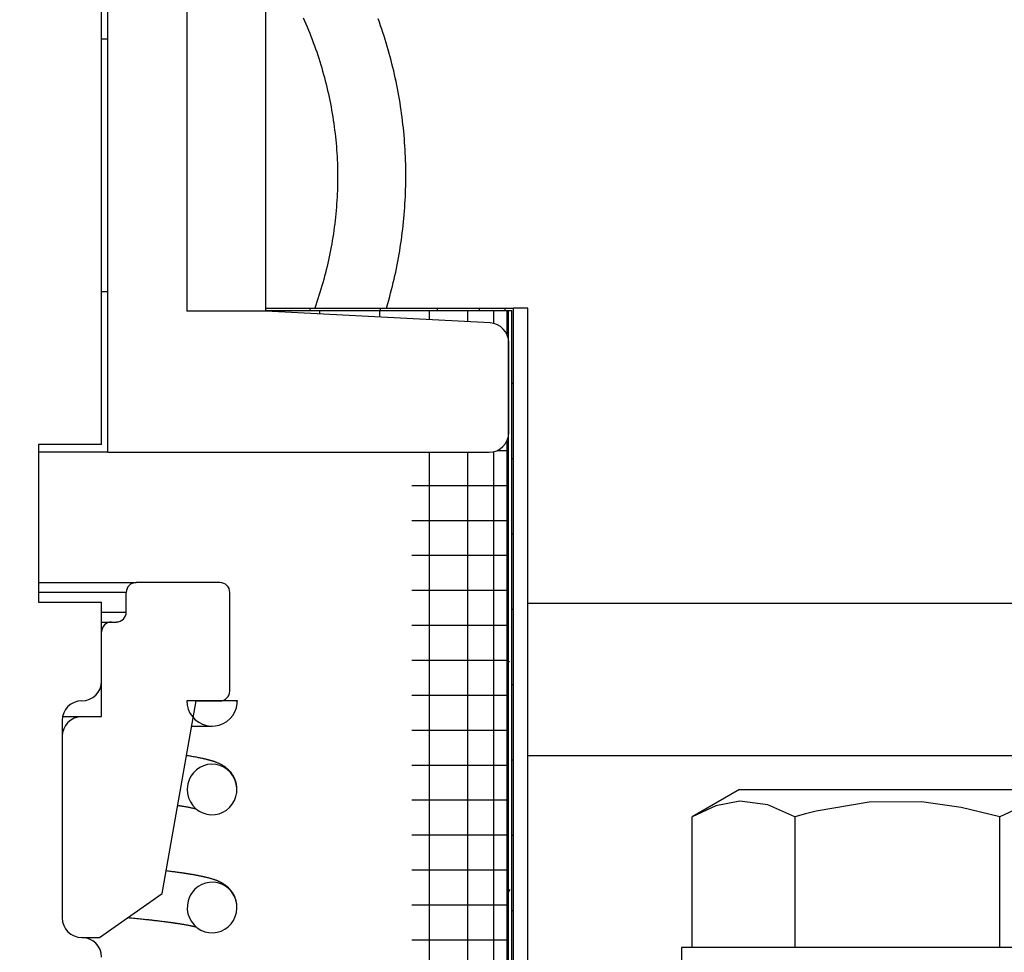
# Model space of a CAD drawing. Extents: x -169 to 2224, y 0 to 2796.
# Tile 276 of 530: x 1603.07 to 1604.63, y 973.29 to 974.77. Entities that reach past the tile are written whole.
import ezdxf

# ---------------------------------------------------------------- set-up
doc = ezdxf.new("R2010")
doc.units = 0
doc.header["$MEASUREMENT"] = 0
doc.header["$PDSIZE"] = 1
doc.layers.get('DEFPOINTS').update_dxf_attribs({"linetype": 'CONTINUOUS'})
doc.layers.add('DIM', color=3, linetype='CONTINUOUS')
doc.layers.add('SPILL-BUCKET', color=1, linetype='CONTINUOUS')
doc.styles.add('SIMPLEX', font='simplex')
doc.dimstyles.new('DIM64', dxfattribs={"dimscale": 64, "dimtxt": 0.09375, "dimasz": 0.09375, "dimexe": 0.0625, "dimexo": 0.0625, "dimgap": 0.046875, "dimtad": 1, "dimdec": 4, "dimzin": 3, "dimdsep": 46, "dimlunit": 4, "dimtxsty": 'SIMPLEX', "dimcen": 0, "dimclrd": 256, "dimclre": 256, "dimclrt": 256, "dimadec": 0, "dimazin": 0, "dimtfac": 1, "dimtdec": 4, "dimtmove": 0, "dimatfit": 3, "dimfxl": 1, "dimfrac": 2, "dimtolj": 1, "dimtzin": 0, "dimarcsym": 0})

# ---------------------------------------------------------------- blocks, each defined once
blk = doc.blocks.new('*D48')
at = {"layer": 'DEFPOINTS', "color": 0, "transparency": 16777216}
for p in [(2031.7725, 978.296), (1368.5472, 978.0147), (2031.7725, 700.5233)]:
    blk.add_point(p, dxfattribs=at)
at = {"layer": 'DIM', "lineweight": -2, "transparency": 16777216}
for p, q in [((2031.7725, 974.296), (2031.7725, 696.5233)), ((1368.5472, 974.0147), (1368.5472, 696.5233)), ((1374.5472, 700.5233), (2025.7725, 700.5233))]:
    blk.add_line(p, q, dxfattribs=at)
at = {"layer": 'DIM', "transparency": 16777216}
for points in [[(1374.5472, 701.5233), (1374.5472, 699.5233), (1368.5472, 700.5233)], [(2025.7725, 701.5233), (2025.7725, 699.5233), (2031.7725, 700.5233)]]:
    blk.add_solid(points, dxfattribs=at)
at = {"layer": 'DIM', "transparency": 16777216, "insert": (1700.1599, 708.0947), "char_height": 6, "attachment_point": 5, "style": 'SIMPLEX'}
blk.add_mtext('\\A1;55\'-3 1/4" (F.V. TANK SLAB)', dxfattribs=at)

msp = doc.modelspace()

# ---------------------------------------------------------------- linework, layer by layer
at = {"layer": 'SPILL-BUCKET', "color": 1, "linetype": 'Continuous'}
for p, q in [((1603.20947, 974.3372), (1603.20947, 975.76922)), ((1603.33439, 975.6443), (1603.33439, 974.30578)), ((1603.4593, 974.30578), (1603.4593, 975.6443)), ((1603.20947, 974.73667), (1603.19948, 974.73667)), ((1603.19948, 974.3372), (1603.20696, 974.3372)), ((1603.20696, 974.3372), (1603.20947, 974.3372)), ((1603.20947, 974.08237), (1603.20947, 974.3372)), ((1603.4593, 974.30578), (1603.33439, 974.30578)), ((1603.81444, 974.28717), (1603.4593, 974.30578)), ((1603.84404, 974.1136), (1603.84404, 974.25598)), ((1603.14551, 974.08237), (1603.09953, 974.08237)), ((1603.18035, 974.08237), (1603.14551, 974.08237)), ((1603.20209, 974.08237), (1603.18035, 974.08237)), ((1603.20947, 974.08237), (1603.20209, 974.08237)), ((1603.20947, 974.08237), (1603.81281, 974.08237))]:
    msp.add_line(p, q, dxfattribs=at)
at = {"layer": 'SPILL-BUCKET', "color": 7, "linetype": 'Continuous'}
for p, q in [((1603.19948, 974.09461), (1603.19948, 974.7669)), ((1603.4593, 974.31077), (1603.85153, 974.31077)), ((1603.52937, 974.31077), (1603.52937, 974.30658)), ((1603.64053, 974.31077), (1603.64053, 974.30658)), ((1603.7307, 974.31077), (1603.7307, 974.30658)), ((1603.79714, 974.31077), (1603.79714, 974.30658)), ((1603.83783, 974.31077), (1603.83783, 974.30658)), ((1603.85153, 972.03733), (1603.85153, 974.31077)), ((1603.87452, 974.31077), (1603.85153, 974.31077)), ((1603.87452, 972.03733), (1603.87452, 974.31077)), ((1603.4593, 974.30661), (1603.84354, 974.30661)), ((1603.54438, 974.30661), (1603.54438, 974.30129)), ((1603.63928, 974.30661), (1603.63928, 974.29633)), ((1603.71801, 974.30661), (1603.71801, 974.29222)), ((1603.77874, 974.30661), (1603.77874, 974.28903)), ((1603.82003, 974.30661), (1603.82003, 974.28633)), ((1603.84092, 974.30661), (1603.84092, 974.26956)), ((1603.84354, 972.03733), (1603.84354, 974.30661)), ((1603.84354, 974.30661), (1603.84904, 974.30661)), ((1603.84904, 972.03733), (1603.84904, 974.30661)), ((1603.84903, 974.19154), (1603.85091, 974.19154)), ((1603.85091, 974.19154), (1603.85153, 974.19154)), ((1603.19948, 974.09461), (1603.09955, 974.09461)), ((1603.09955, 974.09461), (1603.09955, 973.84478)), ((1603.84092, 974.09997), (1603.84092, 972.19297)), ((1603.71801, 974.08234), (1603.71801, 972.19297)), ((1603.77874, 974.08234), (1603.77874, 972.19297)), ((1603.82003, 974.0832), (1603.82003, 972.19297)), ((1603.82584, 974.08522), (1603.8391, 974.08522)), ((1603.8391, 974.08522), (1603.84354, 974.08522)), ((1603.84903, 974.0723), (1603.85091, 974.0723)), ((1603.85091, 974.0723), (1603.85153, 974.0723)), ((1603.69084, 974.02987), (1603.74477, 974.02987)), ((1603.74477, 974.02987), (1603.78752, 974.02987)), ((1603.78752, 974.02987), (1603.8185, 974.02987)), ((1603.8185, 974.02987), (1603.83726, 974.02987)), ((1603.83726, 974.02987), (1603.84354, 974.02987)), ((1603.69084, 973.97452), (1603.74477, 973.97452)), ((1603.74477, 973.97452), (1603.78752, 973.97452)), ((1603.78752, 973.97452), (1603.8185, 973.97452)), ((1603.8185, 973.97452), (1603.83726, 973.97452)), ((1603.83726, 973.97452), (1603.84354, 973.97452)), ((1603.84903, 973.95306), (1603.85091, 973.95306)), ((1603.85091, 973.95306), (1603.85153, 973.95306)), ((1603.69084, 973.91917), (1603.74477, 973.91917)), ((1603.74477, 973.91917), (1603.78752, 973.91917)), ((1603.78752, 973.91917), (1603.8185, 973.91917)), ((1603.8185, 973.91917), (1603.83726, 973.91917)), ((1603.83726, 973.91917), (1603.84354, 973.91917)), ((1603.69084, 973.86382), (1603.74477, 973.86382)), ((1603.74477, 973.86382), (1603.78752, 973.86382)), ((1603.78752, 973.86382), (1603.8185, 973.86382)), ((1603.8185, 973.86382), (1603.83726, 973.86382)), ((1603.83726, 973.86382), (1603.84354, 973.86382)), ((1603.09955, 973.84478), (1603.19948, 973.84478)), ((1603.19948, 973.71987), (1603.19948, 973.84478)), ((1604.69692, 973.84272), (1603.87421, 973.84272)), ((1603.84903, 973.83383), (1603.85091, 973.83383)), ((1603.85091, 973.83383), (1603.85153, 973.83383)), ((1603.69084, 973.80848), (1603.74477, 973.80848)), ((1603.74477, 973.80848), (1603.78752, 973.80848)), ((1603.78752, 973.80848), (1603.8185, 973.80848)), ((1603.8185, 973.80848), (1603.83726, 973.80848)), ((1603.83726, 973.80848), (1603.84354, 973.80848)), ((1603.69084, 973.75313), (1603.74477, 973.75313)), ((1603.74477, 973.75313), (1603.78752, 973.75313)), ((1603.78752, 973.75313), (1603.8185, 973.75313)), ((1603.8185, 973.75313), (1603.83726, 973.75313)), ((1603.83726, 973.75313), (1603.84354, 973.75313)), ((1603.84488, 973.75161), (1603.84354, 973.74928)), ((1603.84903, 973.71459), (1603.85091, 973.71459)), ((1603.85091, 973.71459), (1603.85153, 973.71459)), ((1603.33445, 973.68864), (1603.33502, 973.68193)), ((1603.4144, 973.68864), (1603.33445, 973.68864)), ((1603.34938, 973.68864), (1603.38685, 973.68864)), ((1603.41249, 973.68864), (1603.41361, 973.68864)), ((1603.41417, 973.68444), (1603.41434, 973.68654)), ((1603.41434, 973.68654), (1603.4144, 973.68864)), ((1603.69084, 973.69778), (1603.74477, 973.69778)), ((1603.74477, 973.69778), (1603.78752, 973.69778)), ((1603.78752, 973.69778), (1603.8185, 973.69778)), ((1603.8185, 973.69778), (1603.83726, 973.69778)), ((1603.83726, 973.69778), (1603.84354, 973.69778)), ((1603.33502, 973.68193), (1603.3367, 973.67541)), ((1603.3367, 973.67541), (1603.33946, 973.66927)), ((1603.40715, 973.6657), (1603.41054, 973.67152)), ((1603.41054, 973.67152), (1603.4129, 973.67783)), ((1603.4129, 973.67783), (1603.41417, 973.68444)), ((1603.13702, 973.65741), (1603.13702, 973.34512)), ((1603.33946, 973.66927), (1603.34321, 973.66367)), ((1603.34321, 973.66367), (1603.34785, 973.65879)), ((1603.34785, 973.65879), (1603.35323, 973.65474)), ((1603.39193, 973.65271), (1603.39771, 973.65616)), ((1603.39771, 973.65616), (1603.40284, 973.66053)), ((1603.40284, 973.66053), (1603.40715, 973.6657)), ((1603.34233, 973.64867), (1603.34242, 973.64867)), ((1603.34242, 973.64867), (1603.34537, 973.64867)), ((1603.34537, 973.64867), (1603.34819, 973.64867)), ((1603.34819, 973.64867), (1603.34975, 973.64867)), ((1603.34975, 973.64867), (1603.35127, 973.64867)), ((1603.35127, 973.64867), (1603.35272, 973.64867)), ((1603.35272, 973.64867), (1603.35413, 973.64867)), ((1603.35323, 973.65474), (1603.35923, 973.65167)), ((1603.35413, 973.64867), (1603.35548, 973.64867)), ((1603.35548, 973.64867), (1603.35679, 973.64867)), ((1603.35679, 973.64867), (1603.35813, 973.64867)), ((1603.35813, 973.64867), (1603.35941, 973.64867)), ((1603.35923, 973.65167), (1603.36565, 973.64964)), ((1603.35941, 973.64867), (1603.36074, 973.64867)), ((1603.36074, 973.64867), (1603.362, 973.64867)), ((1603.362, 973.64867), (1603.36328, 973.64867)), ((1603.36328, 973.64867), (1603.36448, 973.64867)), ((1603.36448, 973.64867), (1603.36567, 973.64867)), ((1603.36565, 973.64964), (1603.37232, 973.64873)), ((1603.36567, 973.64867), (1603.36679, 973.64867)), ((1603.36679, 973.64867), (1603.36788, 973.64867)), ((1603.36788, 973.64867), (1603.36889, 973.64867)), ((1603.36889, 973.64867), (1603.36984, 973.64867)), ((1603.36984, 973.64867), (1603.37071, 973.64867)), ((1603.37071, 973.64867), (1603.37152, 973.64867)), ((1603.37152, 973.64867), (1603.37223, 973.64867)), ((1603.37223, 973.64867), (1603.37286, 973.64867)), ((1603.37232, 973.64873), (1603.37905, 973.64894)), ((1603.37286, 973.64867), (1603.37339, 973.64867)), ((1603.37339, 973.64867), (1603.3744, 973.64868)), ((1603.37905, 973.64894), (1603.38565, 973.65028)), ((1603.38565, 973.65028), (1603.39193, 973.65271)), ((1603.69084, 973.64243), (1603.74477, 973.64243)), ((1603.74477, 973.64243), (1603.78752, 973.64243)), ((1603.78752, 973.64243), (1603.8185, 973.64243)), ((1603.8185, 973.64243), (1603.83726, 973.64243)), ((1603.83726, 973.64243), (1603.84354, 973.64243)), ((1603.33522, 973.60172), (1603.33408, 973.6019)), ((1603.33622, 973.60156), (1603.33522, 973.60172)), ((1603.33722, 973.60141), (1603.33622, 973.60156)), ((1603.339, 973.60112), (1603.33722, 973.60141)), ((1603.34074, 973.60083), (1603.339, 973.60112)), ((1603.34262, 973.60052), (1603.34074, 973.60083)), ((1603.34446, 973.6002), (1603.34262, 973.60052)), ((1603.34631, 973.59987), (1603.34446, 973.6002)), ((1603.34812, 973.59955), (1603.34631, 973.59987)), ((1603.34977, 973.59925), (1603.34812, 973.59955)), ((1603.35139, 973.59894), (1603.34977, 973.59925)), ((1603.35294, 973.59864), (1603.35139, 973.59894)), ((1603.35446, 973.59834), (1603.35294, 973.59864)), ((1603.35589, 973.59806), (1603.35446, 973.59834)), ((1603.3573, 973.59777), (1603.35589, 973.59806)), ((1603.35863, 973.59749), (1603.3573, 973.59777)), ((1603.35995, 973.5972), (1603.35863, 973.59749)), ((1603.36087, 973.597), (1603.35995, 973.5972)), ((1603.36179, 973.59679), (1603.36087, 973.597)), ((1603.36275, 973.59658), (1603.36179, 973.59679)), ((1603.3637, 973.59636), (1603.36275, 973.59658)), ((1603.36465, 973.59613), (1603.3637, 973.59636)), ((1603.3656, 973.5959), (1603.36465, 973.59613)), ((1603.36648, 973.59569), (1603.3656, 973.5959)), ((1603.36735, 973.59547), (1603.36648, 973.59569)), ((1603.36794, 973.59532), (1603.36735, 973.59547)), ((1603.36853, 973.59516), (1603.36794, 973.59532)), ((1603.36915, 973.595), (1603.36853, 973.59516)), ((1603.36976, 973.59484), (1603.36915, 973.595)), ((1603.37043, 973.59466), (1603.36976, 973.59484)), ((1603.3711, 973.59447), (1603.37043, 973.59466)), ((1603.37182, 973.59427), (1603.3711, 973.59447)), ((1603.37253, 973.59407), (1603.37182, 973.59427)), ((1603.37321, 973.59387), (1603.37253, 973.59407)), ((1603.37388, 973.59367), (1603.37321, 973.59387)), ((1603.37445, 973.5935), (1603.37388, 973.59367)), ((1603.37502, 973.59333), (1603.37445, 973.5935)), ((1603.37548, 973.59318), (1603.37502, 973.59333)), ((1603.37595, 973.59303), (1603.37548, 973.59318)), ((1603.3766, 973.59282), (1603.37595, 973.59303)), ((1603.37724, 973.59261), (1603.3766, 973.59282)), ((1603.84903, 973.59535), (1603.85091, 973.59535)), ((1603.85091, 973.59535), (1603.85153, 973.59535)), ((1604.69692, 973.60161), (1603.87299, 973.60161)), ((1603.34966, 973.57949), (1603.34494, 973.57488)), ((1603.35501, 973.5832), (1603.34966, 973.57949)), ((1603.36091, 973.58599), (1603.35501, 973.5832)), ((1603.36719, 973.58774), (1603.36091, 973.58599)), ((1603.37367, 973.58842), (1603.36719, 973.58774)), ((1603.38025, 973.58798), (1603.37367, 973.58842)), ((1603.37794, 973.59238), (1603.37724, 973.59261)), ((1603.37864, 973.59213), (1603.37794, 973.59238)), ((1603.3794, 973.59187), (1603.37864, 973.59213)), ((1603.38015, 973.59159), (1603.3794, 973.59187)), ((1603.38097, 973.59129), (1603.38015, 973.59159)), ((1603.38666, 973.58644), (1603.38025, 973.58798)), ((1603.3818, 973.59097), (1603.38097, 973.59129)), ((1603.38268, 973.59062), (1603.3818, 973.59097)), ((1603.38358, 973.59025), (1603.38268, 973.59062)), ((1603.38452, 973.58984), (1603.38358, 973.59025)), ((1603.38548, 973.58942), (1603.38452, 973.58984)), ((1603.38655, 973.58892), (1603.38548, 973.58942)), ((1603.38764, 973.58839), (1603.38655, 973.58892)), ((1603.39282, 973.58377), (1603.38666, 973.58644)), ((1603.3888, 973.5878), (1603.38764, 973.58839)), ((1603.38998, 973.58716), (1603.3888, 973.5878)), ((1603.39073, 973.58673), (1603.38998, 973.58716)), ((1603.39149, 973.58629), (1603.39073, 973.58673)), ((1603.39214, 973.5859), (1603.39149, 973.58629)), ((1603.3928, 973.58548), (1603.39214, 973.5859)), ((1603.39336, 973.58512), (1603.3928, 973.58548)), ((1603.39844, 973.58009), (1603.39282, 973.58377)), ((1603.39393, 973.58474), (1603.39336, 973.58512)), ((1603.39447, 973.58437), (1603.39393, 973.58474)), ((1603.39503, 973.58398), (1603.39447, 973.58437)), ((1603.39562, 973.58355), (1603.39503, 973.58398)), ((1603.39622, 973.5831), (1603.39562, 973.58355)), ((1603.39683, 973.58263), (1603.39622, 973.5831)), ((1603.39746, 973.58213), (1603.39683, 973.58263)), ((1603.39853, 973.58124), (1603.39746, 973.58213)), ((1603.40342, 973.57544), (1603.39844, 973.58009)), ((1603.39962, 973.58027), (1603.39853, 973.58124)), ((1603.4008, 973.57914), (1603.39962, 973.58027)), ((1603.40198, 973.57793), (1603.4008, 973.57914)), ((1603.40325, 973.57653), (1603.40198, 973.57793)), ((1603.69084, 973.58708), (1603.74477, 973.58708)), ((1603.74477, 973.58708), (1603.78752, 973.58708)), ((1603.78752, 973.58708), (1603.8185, 973.58708)), ((1603.8185, 973.58708), (1603.83726, 973.58708)), ((1603.83726, 973.58708), (1603.84354, 973.58708)), ((1603.33803, 973.56357), (1603.33604, 973.55716)), ((1603.34104, 973.56956), (1603.33803, 973.56357)), ((1603.34494, 973.57488), (1603.34104, 973.56956)), ((1603.40449, 973.57503), (1603.40325, 973.57653)), ((1603.40753, 973.57), (1603.40342, 973.57544)), ((1603.40577, 973.57331), (1603.40449, 973.57503)), ((1603.407, 973.5715), (1603.40577, 973.57331)), ((1603.40762, 973.5705), (1603.407, 973.5715)), ((1603.41068, 973.56389), (1603.40753, 973.57)), ((1603.40822, 973.56948), (1603.40762, 973.5705)), ((1603.4088, 973.56841), (1603.40822, 973.56948)), ((1603.40937, 973.5673), (1603.4088, 973.56841)), ((1603.40989, 973.5662), (1603.40937, 973.5673)), ((1603.41039, 973.56507), (1603.40989, 973.5662)), ((1603.41079, 973.56408), (1603.41039, 973.56507)), ((1603.41276, 973.55735), (1603.41068, 973.56389)), ((1603.41118, 973.56306), (1603.41079, 973.56408)), ((1603.41148, 973.5622), (1603.41118, 973.56306)), ((1603.41178, 973.5613), (1603.41148, 973.5622)), ((1603.33534, 973.55294), (1603.33508, 973.54868)), ((1603.33508, 973.54868), (1603.3356, 973.54185)), ((1603.33604, 973.55716), (1603.33534, 973.55294)), ((1603.41201, 973.56055), (1603.41178, 973.5613)), ((1603.41223, 973.55978), (1603.41201, 973.56055)), ((1603.41245, 973.55893), (1603.41223, 973.55978)), ((1603.41266, 973.55808), (1603.41245, 973.55893)), ((1603.41289, 973.55705), (1603.41266, 973.55808)), ((1603.4137, 973.55057), (1603.41276, 973.55735)), ((1603.41308, 973.55601), (1603.41289, 973.55705)), ((1603.41328, 973.5548), (1603.41308, 973.55601)), ((1603.41345, 973.55359), (1603.41328, 973.5548)), ((1603.41359, 973.55225), (1603.41345, 973.55359)), ((1603.4135, 973.54373), (1603.4137, 973.55057)), ((1603.41368, 973.55094), (1603.41359, 973.55225)), ((1603.41369, 973.55074), (1603.41368, 973.55094)), ((1603.3356, 973.54185), (1603.33725, 973.53521)), ((1603.33725, 973.53521), (1603.34001, 973.52893)), ((1603.40644, 973.52508), (1603.40979, 973.5308)), ((1603.40979, 973.5308), (1603.41218, 973.53711)), ((1603.41218, 973.53711), (1603.4135, 973.54373)), ((1603.41332, 973.54237), (1603.4134, 973.54294)), ((1603.69084, 973.53173), (1603.74477, 973.53173)), ((1603.74477, 973.53173), (1603.78752, 973.53173)), ((1603.78752, 973.53173), (1603.8185, 973.53173)), ((1603.8185, 973.53173), (1603.83726, 973.53173)), ((1603.83726, 973.53173), (1603.84354, 973.53173)), ((1603.3202, 973.52317), (1603.32113, 973.52303)), ((1603.32113, 973.52303), (1603.32194, 973.52291)), ((1603.32194, 973.52291), (1603.32274, 973.52278)), ((1603.32274, 973.52278), (1603.32356, 973.52265)), ((1603.32356, 973.52265), (1603.32436, 973.52253)), ((1603.32436, 973.52253), (1603.3252, 973.52239)), ((1603.3252, 973.52239), (1603.32602, 973.52226)), ((1603.32602, 973.52226), (1603.32688, 973.52212)), ((1603.32688, 973.52212), (1603.32773, 973.52198)), ((1603.32773, 973.52198), (1603.32932, 973.52171)), ((1603.32932, 973.52171), (1603.33087, 973.52145)), ((1603.33087, 973.52145), (1603.33241, 973.52118)), ((1603.33241, 973.52118), (1603.33391, 973.52091)), ((1603.33391, 973.52091), (1603.33533, 973.52065)), ((1603.33533, 973.52065), (1603.33669, 973.5204)), ((1603.33669, 973.5204), (1603.33798, 973.52015)), ((1603.33798, 973.52015), (1603.33922, 973.51991)), ((1603.33922, 973.51991), (1603.34037, 973.51968)), ((1603.34001, 973.52893), (1603.34378, 973.52321)), ((1603.34037, 973.51968), (1603.34148, 973.51945)), ((1603.34148, 973.51945), (1603.34232, 973.51927)), ((1603.34232, 973.51927), (1603.34314, 973.5191)), ((1603.34314, 973.5191), (1603.34395, 973.51893)), ((1603.34378, 973.52321), (1603.34843, 973.51827)), ((1603.34395, 973.51893), (1603.34473, 973.51875)), ((1603.34473, 973.51875), (1603.34554, 973.51857)), ((1603.34554, 973.51857), (1603.34631, 973.51839)), ((1603.34631, 973.51839), (1603.34705, 973.51821)), ((1603.34705, 973.51821), (1603.34776, 973.51804)), ((1603.34776, 973.51804), (1603.34837, 973.51789)), ((1603.34837, 973.51789), (1603.34896, 973.51773)), ((1603.34843, 973.51827), (1603.35385, 973.51418)), ((1603.34896, 973.51773), (1603.34914, 973.51769)), ((1603.39164, 973.51233), (1603.39723, 973.51572)), ((1603.39723, 973.51572), (1603.40219, 973.51998)), ((1603.40219, 973.51998), (1603.40644, 973.52508)), ((1603.35385, 973.51418), (1603.35979, 973.51115)), ((1603.35979, 973.51115), (1603.36616, 973.50917)), ((1603.36616, 973.50917), (1603.37266, 973.50833)), ((1603.37266, 973.50833), (1603.37922, 973.50858)), ((1603.37922, 973.50858), (1603.38558, 973.50994)), ((1603.38558, 973.50994), (1603.39164, 973.51233)), ((1603.69084, 973.47639), (1603.74477, 973.47639)), ((1603.74477, 973.47639), (1603.78752, 973.47639)), ((1603.78752, 973.47639), (1603.8185, 973.47639)), ((1603.8185, 973.47639), (1603.83726, 973.47639)), ((1603.83726, 973.47639), (1603.84354, 973.47639)), ((1603.84903, 973.47612), (1603.85091, 973.47612)), ((1603.85091, 973.47612), (1603.85153, 973.47612)), ((1603.30396, 973.41913), (1603.3019, 973.41938)), ((1603.30568, 973.41891), (1603.30396, 973.41913)), ((1603.30737, 973.4187), (1603.30568, 973.41891)), ((1603.30891, 973.4185), (1603.30737, 973.4187)), ((1603.31044, 973.41831), (1603.30891, 973.4185)), ((1603.31193, 973.41811), (1603.31044, 973.41831)), ((1603.31341, 973.41792), (1603.31193, 973.41811)), ((1603.31492, 973.41772), (1603.31341, 973.41792)), ((1603.31642, 973.41752), (1603.31492, 973.41772)), ((1603.31795, 973.41731), (1603.31642, 973.41752)), ((1603.31947, 973.4171), (1603.31795, 973.41731)), ((1603.32102, 973.41689), (1603.31947, 973.4171)), ((1603.32256, 973.41667), (1603.32102, 973.41689)), ((1603.32338, 973.41655), (1603.32256, 973.41667)), ((1603.3242, 973.41644), (1603.32338, 973.41655)), ((1603.32502, 973.41632), (1603.3242, 973.41644)), ((1603.32584, 973.4162), (1603.32502, 973.41632)), ((1603.32661, 973.41609), (1603.32584, 973.4162)), ((1603.32738, 973.41598), (1603.32661, 973.41609)), ((1603.32801, 973.41589), (1603.32738, 973.41598)), ((1603.32863, 973.41579), (1603.32801, 973.41589)), ((1603.32913, 973.41572), (1603.32863, 973.41579)), ((1603.32962, 973.41565), (1603.32913, 973.41572)), ((1603.32995, 973.4156), (1603.32962, 973.41565)), ((1603.33029, 973.41555), (1603.32995, 973.4156)), ((1603.33061, 973.4155), (1603.33029, 973.41555)), ((1603.33092, 973.41545), (1603.33061, 973.4155)), ((1603.33133, 973.41539), (1603.33092, 973.41545)), ((1603.33173, 973.41533), (1603.33133, 973.41539)), ((1603.33221, 973.41525), (1603.33173, 973.41533)), ((1603.3327, 973.41518), (1603.33221, 973.41525)), ((1603.33327, 973.41509), (1603.3327, 973.41518)), ((1603.33384, 973.415), (1603.33327, 973.41509)), ((1603.33449, 973.4149), (1603.33384, 973.415)), ((1603.33513, 973.4148), (1603.33449, 973.4149)), ((1603.33586, 973.41469), (1603.33513, 973.4148)), ((1603.33658, 973.41457), (1603.33586, 973.41469)), ((1603.33752, 973.41442), (1603.33658, 973.41457)), ((1603.33845, 973.41427), (1603.33752, 973.41442)), ((1603.33947, 973.41411), (1603.33845, 973.41427)), ((1603.34047, 973.41394), (1603.33947, 973.41411)), ((1603.34149, 973.41377), (1603.34047, 973.41394)), ((1603.3425, 973.4136), (1603.34149, 973.41377)), ((1603.34351, 973.41343), (1603.3425, 973.4136)), ((1603.34451, 973.41325), (1603.34351, 973.41343)), ((1603.34552, 973.41308), (1603.34451, 973.41325)), ((1603.34651, 973.4129), (1603.34552, 973.41308)), ((1603.34751, 973.41272), (1603.34651, 973.4129)), ((1603.3485, 973.41254), (1603.34751, 973.41272)), ((1603.34961, 973.41234), (1603.3485, 973.41254)), ((1603.35071, 973.41213), (1603.34961, 973.41234)), ((1603.35181, 973.41193), (1603.35071, 973.41213)), ((1603.35289, 973.41172), (1603.35181, 973.41193)), ((1603.35401, 973.4115), (1603.35289, 973.41172)), ((1603.35512, 973.41128), (1603.35401, 973.4115)), ((1603.356, 973.4111), (1603.35512, 973.41128)), ((1603.35687, 973.41092), (1603.356, 973.4111)), ((1603.35776, 973.41073), (1603.35687, 973.41092)), ((1603.35865, 973.41055), (1603.35776, 973.41073)), ((1603.35951, 973.41036), (1603.35865, 973.41055)), ((1603.36037, 973.41017), (1603.35951, 973.41036)), ((1603.36111, 973.41001), (1603.36037, 973.41017)), ((1603.36184, 973.40985), (1603.36111, 973.41001)), ((1603.36245, 973.40971), (1603.36184, 973.40985)), ((1603.36306, 973.40957), (1603.36245, 973.40971)), ((1603.36398, 973.40936), (1603.36306, 973.40957)), ((1603.36491, 973.40913), (1603.36398, 973.40936)), ((1603.36611, 973.40884), (1603.36491, 973.40913)), ((1603.36729, 973.40855), (1603.36611, 973.40884)), ((1603.36862, 973.40821), (1603.36729, 973.40855)), ((1603.36993, 973.40786), (1603.36862, 973.40821)), ((1603.37089, 973.4076), (1603.36993, 973.40786)), ((1603.37185, 973.40733), (1603.37089, 973.4076)), ((1603.37293, 973.40702), (1603.37185, 973.40733)), ((1603.37399, 973.4067), (1603.37293, 973.40702)), ((1603.37526, 973.40632), (1603.37399, 973.4067)), ((1603.37651, 973.40592), (1603.37526, 973.40632)), ((1603.37764, 973.40554), (1603.37651, 973.40592)), ((1603.69084, 973.42104), (1603.74477, 973.42104)), ((1603.74477, 973.42104), (1603.78752, 973.42104)), ((1603.78752, 973.42104), (1603.8185, 973.42104)), ((1603.8185, 973.42104), (1603.83726, 973.42104)), ((1603.83726, 973.42104), (1603.84354, 973.42104)), ((1603.34724, 973.39038), (1603.34293, 973.38543)), ((1603.35231, 973.39456), (1603.34724, 973.39038)), ((1603.35795, 973.39781), (1603.35231, 973.39456)), ((1603.36406, 973.40007), (1603.35795, 973.39781)), ((1603.37048, 973.40128), (1603.36406, 973.40007)), ((1603.37701, 973.4014), (1603.37048, 973.40128)), ((1603.38355, 973.40039), (1603.37701, 973.4014)), ((1603.37877, 973.40515), (1603.37764, 973.40554)), ((1603.37938, 973.40494), (1603.37877, 973.40515)), ((1603.37998, 973.40472), (1603.37938, 973.40494)), ((1603.38063, 973.40448), (1603.37998, 973.40472)), ((1603.38128, 973.40424), (1603.38063, 973.40448)), ((1603.38197, 973.40397), (1603.38128, 973.40424)), ((1603.38266, 973.40369), (1603.38197, 973.40397)), ((1603.38337, 973.4034), (1603.38266, 973.40369)), ((1603.3841, 973.40309), (1603.38337, 973.4034)), ((1603.38983, 973.39829), (1603.38355, 973.40039)), ((1603.38483, 973.40277), (1603.3841, 973.40309)), ((1603.38558, 973.40244), (1603.38483, 973.40277)), ((1603.38631, 973.4021), (1603.38558, 973.40244)), ((1603.38704, 973.40175), (1603.38631, 973.4021)), ((1603.38768, 973.40144), (1603.38704, 973.40175)), ((1603.38832, 973.40111), (1603.38768, 973.40144)), ((1603.38869, 973.40092), (1603.38832, 973.40111)), ((1603.38906, 973.40072), (1603.38869, 973.40092)), ((1603.38943, 973.40053), (1603.38906, 973.40072)), ((1603.3898, 973.40033), (1603.38943, 973.40053)), ((1603.39017, 973.40012), (1603.3898, 973.40033)), ((1603.39576, 973.39508), (1603.38983, 973.39829)), ((1603.39054, 973.39991), (1603.39017, 973.40012)), ((1603.39093, 973.39969), (1603.39054, 973.39991)), ((1603.39131, 973.39946), (1603.39093, 973.39969)), ((1603.39173, 973.39921), (1603.39131, 973.39946)), ((1603.39216, 973.39895), (1603.39173, 973.39921)), ((1603.39269, 973.39862), (1603.39216, 973.39895)), ((1603.39323, 973.39827), (1603.39269, 973.39862)), ((1603.39375, 973.39793), (1603.39323, 973.39827)), ((1603.39428, 973.39757), (1603.39375, 973.39793)), ((1603.39477, 973.39723), (1603.39428, 973.39757)), ((1603.39527, 973.39687), (1603.39477, 973.39723)), ((1603.39568, 973.39657), (1603.39527, 973.39687)), ((1603.39609, 973.39626), (1603.39568, 973.39657)), ((1603.40106, 973.39091), (1603.39576, 973.39508)), ((1603.39643, 973.39601), (1603.39609, 973.39626)), ((1603.39677, 973.39574), (1603.39643, 973.39601)), ((1603.3971, 973.39548), (1603.39677, 973.39574)), ((1603.39744, 973.39521), (1603.3971, 973.39548)), ((1603.39781, 973.39491), (1603.39744, 973.39521)), ((1603.39818, 973.3946), (1603.39781, 973.39491)), ((1603.39863, 973.39421), (1603.39818, 973.3946)), ((1603.39909, 973.39381), (1603.39863, 973.39421)), ((1603.39962, 973.39333), (1603.39909, 973.39381)), ((1603.40015, 973.39284), (1603.39962, 973.39333)), ((1603.40105, 973.39196), (1603.40015, 973.39284)), ((1603.40195, 973.39103), (1603.40105, 973.39196)), ((1603.40563, 973.38582), (1603.40106, 973.39091)), ((1603.40286, 973.39003), (1603.40195, 973.39103)), ((1603.33883, 973.3785), (1603.3365, 973.37205)), ((1603.34071, 973.38206), (1603.33883, 973.3785)), ((1603.34293, 973.38543), (1603.34071, 973.38206)), ((1603.40377, 973.38897), (1603.40286, 973.39003)), ((1603.40475, 973.38776), (1603.40377, 973.38897)), ((1603.4057, 973.38648), (1603.40475, 973.38776)), ((1603.40927, 973.38003), (1603.40563, 973.38582)), ((1603.40673, 973.38498), (1603.4057, 973.38648)), ((1603.40771, 973.38341), (1603.40673, 973.38498)), ((1603.40873, 973.38161), (1603.40771, 973.38341)), ((1603.40967, 973.37974), (1603.40873, 973.38161)), ((1603.41188, 973.37368), (1603.40927, 973.38003)), ((1603.41022, 973.37854), (1603.40967, 973.37974)), ((1603.41073, 973.3773), (1603.41022, 973.37854)), ((1603.41115, 973.37621), (1603.41073, 973.3773)), ((1603.41154, 973.3751), (1603.41115, 973.37621)), ((1603.41184, 973.37416), (1603.41154, 973.3751)), ((1603.84576, 973.38974), (1603.84354, 973.38589)), ((1603.33527, 973.3653), (1603.33519, 973.35844)), ((1603.3365, 973.37205), (1603.33527, 973.3653)), ((1603.41213, 973.37319), (1603.41184, 973.37416)), ((1603.41339, 973.36697), (1603.41188, 973.37368)), ((1603.41236, 973.37237), (1603.41213, 973.37319)), ((1603.41257, 973.37154), (1603.41236, 973.37237)), ((1603.41275, 973.37074), (1603.41257, 973.37154)), ((1603.41292, 973.36993), (1603.41275, 973.37074)), ((1603.41312, 973.3689), (1603.41292, 973.36993)), ((1603.41296, 973.35338), (1603.41374, 973.36016)), ((1603.41328, 973.36786), (1603.41312, 973.3689)), ((1603.41345, 973.36661), (1603.41328, 973.36786)), ((1603.41374, 973.36016), (1603.41339, 973.36697)), ((1603.41358, 973.36534), (1603.41345, 973.36661)), ((1603.41366, 973.36428), (1603.41358, 973.36534)), ((1603.69084, 973.36569), (1603.74477, 973.36569)), ((1603.74477, 973.36569), (1603.78752, 973.36569)), ((1603.78752, 973.36569), (1603.8185, 973.36569)), ((1603.8185, 973.36569), (1603.83726, 973.36569)), ((1603.83726, 973.36569), (1603.84354, 973.36569)), ((1603.24156, 973.34553), (1603.24374, 973.34532)), ((1603.24374, 973.34532), (1603.24677, 973.34502)), ((1603.24677, 973.34502), (1603.24976, 973.34472)), ((1603.24976, 973.34472), (1603.25255, 973.34444)), ((1603.25255, 973.34444), (1603.2553, 973.34416)), ((1603.2553, 973.34416), (1603.25785, 973.34389)), ((1603.25785, 973.34389), (1603.26038, 973.34363)), ((1603.26038, 973.34363), (1603.26287, 973.34337)), ((1603.26287, 973.34337), (1603.26533, 973.34311)), ((1603.33519, 973.35844), (1603.33626, 973.35166)), ((1603.33626, 973.35166), (1603.33847, 973.34516)), ((1603.33847, 973.34516), (1603.34174, 973.33911)), ((1603.40819, 973.34087), (1603.4111, 973.34693)), ((1603.4111, 973.34693), (1603.41296, 973.35338)), ((1603.41218, 973.3502), (1603.41222, 973.35033)), ((1603.84903, 973.35688), (1603.85091, 973.35688)), ((1603.85091, 973.35688), (1603.85153, 973.35688)), ((1603.26533, 973.34311), (1603.26757, 973.34287)), ((1603.26757, 973.34287), (1603.26979, 973.34262)), ((1603.26979, 973.34262), (1603.27181, 973.3424)), ((1603.27181, 973.3424), (1603.2738, 973.34218)), ((1603.2738, 973.34218), (1603.2756, 973.34198)), ((1603.2756, 973.34198), (1603.27737, 973.34178)), ((1603.27737, 973.34178), (1603.27864, 973.34164)), ((1603.27864, 973.34164), (1603.27989, 973.3415)), ((1603.27989, 973.3415), (1603.28106, 973.34136)), ((1603.28106, 973.34136), (1603.28222, 973.34123)), ((1603.28222, 973.34123), (1603.28347, 973.34108)), ((1603.28347, 973.34108), (1603.2847, 973.34094)), ((1603.2847, 973.34094), (1603.28605, 973.34078)), ((1603.28605, 973.34078), (1603.28738, 973.34062)), ((1603.28738, 973.34062), (1603.28932, 973.34039)), ((1603.28932, 973.34039), (1603.29123, 973.34016)), ((1603.29123, 973.34016), (1603.29332, 973.3399)), ((1603.29332, 973.3399), (1603.29538, 973.33964)), ((1603.29538, 973.33964), (1603.29761, 973.33936)), ((1603.29761, 973.33936), (1603.2998, 973.33908)), ((1603.2998, 973.33908), (1603.30116, 973.33891)), ((1603.30116, 973.33891), (1603.30251, 973.33873)), ((1603.30251, 973.33873), (1603.3039, 973.33855)), ((1603.3039, 973.33855), (1603.30528, 973.33836)), ((1603.30528, 973.33836), (1603.30664, 973.33818)), ((1603.30664, 973.33818), (1603.30797, 973.338)), ((1603.30797, 973.338), (1603.30915, 973.33784)), ((1603.30915, 973.33784), (1603.31031, 973.33768)), ((1603.31031, 973.33768), (1603.31124, 973.33755)), ((1603.31124, 973.33755), (1603.31216, 973.33742)), ((1603.31216, 973.33742), (1603.31295, 973.33731)), ((1603.31295, 973.33731), (1603.31374, 973.33719)), ((1603.31374, 973.33719), (1603.31441, 973.3371)), ((1603.31441, 973.3371), (1603.31508, 973.337)), ((1603.31508, 973.337), (1603.31562, 973.33692)), ((1603.31562, 973.33692), (1603.31617, 973.33684)), ((1603.31617, 973.33684), (1603.31652, 973.33679)), ((1603.31652, 973.33679), (1603.31686, 973.33674)), ((1603.31686, 973.33674), (1603.31716, 973.3367)), ((1603.31716, 973.3367), (1603.31745, 973.33665)), ((1603.31745, 973.33665), (1603.31781, 973.3366)), ((1603.31781, 973.3366), (1603.31818, 973.33654)), ((1603.31818, 973.33654), (1603.31864, 973.33648)), ((1603.31864, 973.33648), (1603.31909, 973.33641)), ((1603.31909, 973.33641), (1603.31975, 973.33631)), ((1603.31975, 973.33631), (1603.32041, 973.33621)), ((1603.32041, 973.33621), (1603.3212, 973.33609)), ((1603.3212, 973.33609), (1603.32197, 973.33597)), ((1603.32197, 973.33597), (1603.32288, 973.33583)), ((1603.32288, 973.33583), (1603.32377, 973.33569)), ((1603.32377, 973.33569), (1603.3247, 973.33554)), ((1603.3247, 973.33554), (1603.32563, 973.33539)), ((1603.32563, 973.33539), (1603.32652, 973.33524)), ((1603.32652, 973.33524), (1603.32741, 973.3351)), ((1603.32741, 973.3351), (1603.32826, 973.33496)), ((1603.32826, 973.33496), (1603.3291, 973.33482)), ((1603.3291, 973.33482), (1603.33033, 973.33461)), ((1603.33033, 973.33461), (1603.33154, 973.3344)), ((1603.33154, 973.3344), (1603.33269, 973.3342)), ((1603.33269, 973.3342), (1603.33381, 973.334)), ((1603.33381, 973.334), (1603.33487, 973.3338)), ((1603.33487, 973.3338), (1603.3359, 973.33361)), ((1603.3359, 973.33361), (1603.33685, 973.33344)), ((1603.33685, 973.33344), (1603.33777, 973.33326)), ((1603.33777, 973.33326), (1603.3386, 973.3331)), ((1603.3386, 973.3331), (1603.33941, 973.33294)), ((1603.33941, 973.33294), (1603.34013, 973.33279)), ((1603.34013, 973.33279), (1603.34083, 973.33265)), ((1603.34083, 973.33265), (1603.34151, 973.33251)), ((1603.34151, 973.33251), (1603.34217, 973.33237)), ((1603.34174, 973.33911), (1603.34596, 973.33375)), ((1603.34217, 973.33237), (1603.34277, 973.33225)), ((1603.34277, 973.33225), (1603.34336, 973.33212)), ((1603.34336, 973.33212), (1603.34396, 973.33199)), ((1603.34396, 973.33199), (1603.34454, 973.33186)), ((1603.34454, 973.33186), (1603.34515, 973.33172)), ((1603.34515, 973.33172), (1603.34573, 973.33159)), ((1603.34573, 973.33159), (1603.34634, 973.33145)), ((1603.34596, 973.33375), (1603.35102, 973.32919)), ((1603.34634, 973.33145), (1603.34692, 973.33131)), ((1603.34692, 973.33131), (1603.34753, 973.33116)), ((1603.34753, 973.33116), (1603.34812, 973.33101)), ((1603.34812, 973.33101), (1603.34846, 973.33093)), ((1603.34846, 973.33093), (1603.34879, 973.33084)), ((1603.34879, 973.33084), (1603.34914, 973.33075)), ((1603.35102, 973.32919), (1603.3567, 973.32564)), ((1603.39446, 973.32695), (1603.39975, 973.33077)), ((1603.39975, 973.33077), (1603.40439, 973.33547)), ((1603.40439, 973.33547), (1603.40819, 973.34087)), ((1603.3567, 973.32564), (1603.3629, 973.3231)), ((1603.3629, 973.3231), (1603.36933, 973.32169)), ((1603.36933, 973.32169), (1603.3759, 973.32138)), ((1603.3759, 973.32138), (1603.38237, 973.32218)), ((1603.38237, 973.32218), (1603.38861, 973.32405)), ((1603.38861, 973.32405), (1603.39446, 973.32695)), ((1603.69084, 973.31034), (1603.74477, 973.31034)), ((1603.74477, 973.31034), (1603.78752, 973.31034)), ((1603.78752, 973.31034), (1603.8185, 973.31034)), ((1603.8185, 973.31034), (1603.83726, 973.31034)), ((1603.83726, 973.31034), (1603.84354, 973.31034))]:
    msp.add_line(p, q, dxfattribs=at)
at = {"layer": 'SPILL-BUCKET', "linetype": 'Continuous'}
for p, q in [((1603.51867, 974.77041), (1603.52082, 974.76557)), ((1603.52082, 974.76557), (1603.52293, 974.76071)), ((1603.63937, 974.7633), (1603.63744, 974.7687)), ((1603.64126, 974.75789), (1603.63937, 974.7633)), ((1603.52293, 974.76071), (1603.52499, 974.75584)), ((1603.52499, 974.75584), (1603.52702, 974.75094)), ((1603.52702, 974.75094), (1603.529, 974.74604)), ((1603.64311, 974.75246), (1603.64126, 974.75789)), ((1603.64492, 974.74702), (1603.64311, 974.75246)), ((1603.64668, 974.74156), (1603.64492, 974.74702)), ((1603.529, 974.74604), (1603.53094, 974.74111)), ((1603.53094, 974.74111), (1603.53284, 974.73617)), ((1603.53284, 974.73617), (1603.53469, 974.73121)), ((1603.53469, 974.73121), (1603.53651, 974.72624)), ((1603.6484, 974.73609), (1603.64668, 974.74156)), ((1603.65008, 974.73061), (1603.6484, 974.73609)), ((1603.65172, 974.72511), (1603.65008, 974.73061)), ((1603.53651, 974.72624), (1603.53828, 974.72125)), ((1603.53828, 974.72125), (1603.54001, 974.71625)), ((1603.54001, 974.71625), (1603.54169, 974.71123)), ((1603.65331, 974.7196), (1603.65172, 974.72511)), ((1603.65486, 974.71408), (1603.65331, 974.7196)), ((1603.54169, 974.71123), (1603.54334, 974.7062)), ((1603.54334, 974.7062), (1603.54494, 974.70115)), ((1603.54494, 974.70115), (1603.5465, 974.69609)), ((1603.65636, 974.70854), (1603.65486, 974.71408)), ((1603.65782, 974.703), (1603.65636, 974.70854)), ((1603.65924, 974.69744), (1603.65782, 974.703)), ((1603.5465, 974.69609), (1603.54801, 974.69102)), ((1603.54801, 974.69102), (1603.54948, 974.68593)), ((1603.54948, 974.68593), (1603.55091, 974.68084)), ((1603.66061, 974.69187), (1603.65924, 974.69744)), ((1603.66194, 974.68629), (1603.66061, 974.69187)), ((1603.66323, 974.6807), (1603.66194, 974.68629)), ((1603.55091, 974.68084), (1603.55229, 974.67573)), ((1603.55229, 974.67573), (1603.55363, 974.67061)), ((1603.55363, 974.67061), (1603.55493, 974.66548)), ((1603.66447, 974.67511), (1603.66323, 974.6807)), ((1603.66567, 974.6695), (1603.66447, 974.67511)), ((1603.66682, 974.66388), (1603.66567, 974.6695)), ((1603.55493, 974.66548), (1603.55618, 974.66033)), ((1603.55618, 974.66033), (1603.55739, 974.65518)), ((1603.55739, 974.65518), (1603.55856, 974.65002)), ((1603.66793, 974.65826), (1603.66682, 974.66388)), ((1603.66899, 974.65262), (1603.66793, 974.65826)), ((1603.55856, 974.65002), (1603.55968, 974.64484)), ((1603.55968, 974.64484), (1603.56076, 974.63966)), ((1603.56076, 974.63966), (1603.56179, 974.63447)), ((1603.67001, 974.64698), (1603.66899, 974.65262)), ((1603.67099, 974.64133), (1603.67001, 974.64698)), ((1603.67192, 974.63567), (1603.67099, 974.64133)), ((1603.56179, 974.63447), (1603.56278, 974.62927)), ((1603.56278, 974.62927), (1603.56372, 974.62406)), ((1603.56372, 974.62406), (1603.56462, 974.61884)), ((1603.67281, 974.63), (1603.67192, 974.63567)), ((1603.67365, 974.62433), (1603.67281, 974.63)), ((1603.67445, 974.61865), (1603.67365, 974.62433)), ((1603.56462, 974.61884), (1603.56548, 974.61362)), ((1603.56548, 974.61362), (1603.56629, 974.60839)), ((1603.56629, 974.60839), (1603.56705, 974.60315)), ((1603.6752, 974.61297), (1603.67445, 974.61865)), ((1603.67591, 974.60728), (1603.6752, 974.61297)), ((1603.67658, 974.60158), (1603.67591, 974.60728)), ((1603.56705, 974.60315), (1603.56778, 974.59791)), ((1603.56778, 974.59791), (1603.56845, 974.59266)), ((1603.56845, 974.59266), (1603.56909, 974.58741)), ((1603.67719, 974.59588), (1603.67658, 974.60158)), ((1603.67777, 974.59018), (1603.67719, 974.59588)), ((1603.56909, 974.58741), (1603.56967, 974.58214)), ((1603.56967, 974.58214), (1603.57022, 974.57688)), ((1603.57022, 974.57688), (1603.57071, 974.57161)), ((1603.6783, 974.58447), (1603.67777, 974.59018)), ((1603.67878, 974.57875), (1603.6783, 974.58447)), ((1603.67922, 974.57304), (1603.67878, 974.57875)), ((1603.57071, 974.57161), (1603.57117, 974.56634)), ((1603.57117, 974.56634), (1603.57157, 974.56106)), ((1603.57157, 974.56106), (1603.57194, 974.55578)), ((1603.67962, 974.56731), (1603.67922, 974.57304)), ((1603.67996, 974.56159), (1603.67962, 974.56731)), ((1603.68027, 974.55587), (1603.67996, 974.56159)), ((1603.57194, 974.55578), (1603.57226, 974.5505)), ((1603.57226, 974.5505), (1603.57253, 974.54521)), ((1603.57253, 974.54521), (1603.57276, 974.53992)), ((1603.68053, 974.55014), (1603.68027, 974.55587)), ((1603.68074, 974.54441), (1603.68053, 974.55014)), ((1603.68091, 974.53868), (1603.68074, 974.54441)), ((1603.57276, 974.53992), (1603.57294, 974.53463)), ((1603.57294, 974.53463), (1603.57308, 974.52934)), ((1603.57308, 974.52934), (1603.57321, 974.51974)), ((1603.68104, 974.53294), (1603.68091, 974.53868)), ((1603.68112, 974.52721), (1603.68104, 974.53294)), ((1603.57318, 974.51271), (1603.5731, 974.50742)), ((1603.57321, 974.51974), (1603.57318, 974.51271)), ((1603.68108, 974.51001), (1603.68114, 974.51574)), ((1603.68115, 974.52148), (1603.68112, 974.52721)), ((1603.68114, 974.51574), (1603.68115, 974.52148)), ((1603.57279, 974.49684), (1603.57257, 974.49155)), ((1603.57297, 974.50213), (1603.57279, 974.49684)), ((1603.5731, 974.50742), (1603.57297, 974.50213)), ((1603.68064, 974.49281), (1603.68083, 974.49854)), ((1603.68083, 974.49854), (1603.68098, 974.50427)), ((1603.68098, 974.50427), (1603.68108, 974.51001)), ((1603.57231, 974.48627), (1603.57199, 974.48098)), ((1603.57257, 974.49155), (1603.57231, 974.48627)), ((1603.6798, 974.47563), (1603.68012, 974.48136)), ((1603.68012, 974.48136), (1603.68041, 974.48708)), ((1603.68041, 974.48708), (1603.68064, 974.49281)), ((1603.57124, 974.47042), (1603.5708, 974.46515)), ((1603.57164, 974.4757), (1603.57124, 974.47042)), ((1603.57199, 974.48098), (1603.57164, 974.4757)), ((1603.67901, 974.46419), (1603.67943, 974.46991)), ((1603.67943, 974.46991), (1603.6798, 974.47563)), ((1603.56977, 974.45461), (1603.56919, 974.44935)), ((1603.57031, 974.45988), (1603.56977, 974.45461)), ((1603.5708, 974.46515), (1603.57031, 974.45988)), ((1603.67749, 974.44705), (1603.67804, 974.45276)), ((1603.67804, 974.45276), (1603.67855, 974.45847)), ((1603.67855, 974.45847), (1603.67901, 974.46419)), ((1603.5679, 974.43885), (1603.56718, 974.4336)), ((1603.56857, 974.44409), (1603.5679, 974.43885)), ((1603.56919, 974.44935), (1603.56857, 974.44409)), ((1603.67557, 974.42996), (1603.67625, 974.43565)), ((1603.67625, 974.43565), (1603.67689, 974.44135)), ((1603.67689, 974.44135), (1603.67749, 974.44705)), ((1603.56562, 974.42313), (1603.56477, 974.41791)), ((1603.56642, 974.42836), (1603.56562, 974.42313)), ((1603.56718, 974.4336), (1603.56642, 974.42836)), ((1603.67406, 974.41859), (1603.67484, 974.42427)), ((1603.67484, 974.42427), (1603.67557, 974.42996)), ((1603.56294, 974.40748), (1603.56196, 974.40228)), ((1603.56388, 974.41269), (1603.56294, 974.40748)), ((1603.56477, 974.41791), (1603.56388, 974.41269)), ((1603.67147, 974.40158), (1603.67237, 974.40725)), ((1603.67237, 974.40725), (1603.67324, 974.41292)), ((1603.67324, 974.41292), (1603.67406, 974.41859)), ((1603.55987, 974.3919), (1603.55875, 974.38673)), ((1603.56094, 974.39708), (1603.55987, 974.3919)), ((1603.56196, 974.40228), (1603.56094, 974.39708)), ((1603.66847, 974.38464), (1603.66951, 974.39028)), ((1603.66951, 974.39028), (1603.67051, 974.39593)), ((1603.67051, 974.39593), (1603.67147, 974.40158)), ((1603.55639, 974.3764), (1603.55515, 974.37126)), ((1603.5576, 974.38156), (1603.55639, 974.3764)), ((1603.55875, 974.38673), (1603.5576, 974.38156)), ((1603.66508, 974.36778), (1603.66625, 974.37339)), ((1603.66625, 974.37339), (1603.66738, 974.37901)), ((1603.66738, 974.37901), (1603.66847, 974.38464)), ((1603.55253, 974.361), (1603.55115, 974.35589)), ((1603.55386, 974.36613), (1603.55253, 974.361)), ((1603.55515, 974.37126), (1603.55386, 974.36613)), ((1603.66129, 974.351), (1603.6626, 974.35658)), ((1603.6626, 974.35658), (1603.66386, 974.36218)), ((1603.66386, 974.36218), (1603.66508, 974.36778)), ((1603.54827, 974.34571), (1603.54676, 974.34063)), ((1603.54973, 974.35079), (1603.54827, 974.34571)), ((1603.55115, 974.35589), (1603.54973, 974.35079)), ((1603.65854, 974.33986), (1603.65994, 974.34543)), ((1603.65994, 974.34543), (1603.66129, 974.351)), ((1603.54198, 974.32549), (1603.5403, 974.32047)), ((1603.54362, 974.33052), (1603.54198, 974.32549)), ((1603.54521, 974.33557), (1603.54362, 974.33052)), ((1603.54676, 974.34063), (1603.54521, 974.33557)), ((1603.65409, 974.32324), (1603.65562, 974.32877)), ((1603.65562, 974.32877), (1603.6571, 974.33431)), ((1603.6571, 974.33431), (1603.65854, 974.33986)), ((1603.53858, 974.31546), (1603.53692, 974.31076)), ((1603.5403, 974.32047), (1603.53858, 974.31546)), ((1603.65048, 974.31077), (1603.65253, 974.31773)), ((1603.65253, 974.31773), (1603.65409, 974.32324)), ((1603.09955, 973.87601), (1603.24736, 973.87601)), ((1603.24736, 973.87601), (1603.25413, 973.87601)), ((1603.38685, 973.87601), (1603.25413, 973.87601)), ((1603.23852, 973.8604), (1603.09955, 973.8604)), ((1603.23852, 973.82917), (1603.23852, 973.8604)), ((1603.40247, 973.70425), (1603.40247, 973.8604)), ((1603.19948, 973.82917), (1603.23852, 973.82917)), ((1603.19948, 973.81355), (1603.21116, 973.81355)), ((1603.21116, 973.81355), (1603.21509, 973.81355)), ((1603.21509, 973.81355), (1603.2229, 973.81355)), ((1603.19948, 973.66366), (1603.19948, 973.79794)), ((1603.29555, 973.38335), (1603.34938, 973.68864)), ((1603.13765, 973.66366), (1603.16046, 973.66366)), ((1603.16046, 973.66366), (1603.16825, 973.66366)), ((1603.16825, 973.66366), (1603.19948, 973.66366)), ((1604.20915, 973.54808), (1604.13444, 973.50495)), ((1604.20915, 973.54808), (1604.69692, 973.54808)), ((1604.17206, 973.52245), (1604.13444, 973.50495)), ((1604.2098, 973.52992), (1604.17206, 973.52245)), ((1604.25421, 973.52403), (1604.2098, 973.52992)), ((1604.29671, 973.50495), (1604.25421, 973.52403)), ((1604.41468, 973.52805), (1604.33077, 973.51397)), ((1604.49751, 973.52853), (1604.41468, 973.52805)), ((1604.56027, 973.51983), (1604.49751, 973.52853)), ((1604.62124, 973.50495), (1604.56027, 973.51983)), ((1604.65887, 973.52245), (1604.62124, 973.50495)), ((1604.13444, 973.29825), (1604.13444, 973.50495)), ((1604.31369, 973.50966), (1604.29671, 973.50495)), ((1604.29671, 973.50495), (1604.29671, 973.29825)), ((1604.33077, 973.51397), (1604.31369, 973.50966)), ((1604.62124, 973.29825), (1604.62124, 973.50495)), ((1603.19636, 973.3139), (1603.29555, 973.38335)), ((1603.16825, 973.3139), (1603.19636, 973.3139)), ((1604.11771, 973.29825), (1604.11771, 973.20432)), ((1604.69692, 973.29825), (1604.11771, 973.29825))]:
    msp.add_line(p, q, dxfattribs=at)
at = {"layer": 'SPILL-BUCKET', "color": 7, "linetype": 'Continuous'}
for centre, radius, start, end in [((1602.94965, 974.7669), 0.24983, 0, 180), ((1603.16825, 973.71987), 0.03123, 270, 0), ((1603.16825, 973.65741), 0.03123, 90, 180), ((1603.16825, 973.34512), 0.03123, 180, 270), ((1603.16825, 973.34512), 0.03123, 180, 270), ((1603.16825, 973.28267), 0.03123, 0, 90)]:
    msp.add_arc(centre, radius, start, end, dxfattribs=at)
at = {"layer": 'SPILL-BUCKET', "color": 1, "linetype": 'Continuous'}
for centre, start, end in [((1603.81281, 974.25598), 0, 87), ((1603.81281, 974.1136), 270, 0)]:
    msp.add_arc(centre, 0.03123, start, end, dxfattribs=at)
at = {"layer": 'SPILL-BUCKET', "linetype": 'Continuous'}
for centre, radius, start, end in [((1603.25413, 973.8604), 0.01561, 90, 180), ((1603.38685, 973.8604), 0.01561, 0, 90), ((1603.2229, 973.82917), 0.01561, 270, 0), ((1603.21509, 973.79794), 0.01561, 90, 180), ((1603.38685, 973.70425), 0.01561, 270, 0), ((1603.16825, 973.63243), 0.03123, 90, 180)]:
    msp.add_arc(centre, radius, start, end, dxfattribs=at)

# ---------------------------------------------------------------- dimensions: what is measured, and where the dimension line sits
at = {"layer": 'DIM'}
dim = msp.add_linear_dim(base=(2031.77254, 700.52328), p1=(1368.54722, 978.01471), p2=(2031.77254, 978.29596), angle=0, text='<> (F.V. TANK SLAB)', dimstyle='DIM64', dxfattribs=at)
dim.commit()
dim.dimension.update_dxf_attribs({"geometry": '*D48', "text_midpoint": (1700.15988, 708.09471)})

doc.saveas('drawing.dxf')
